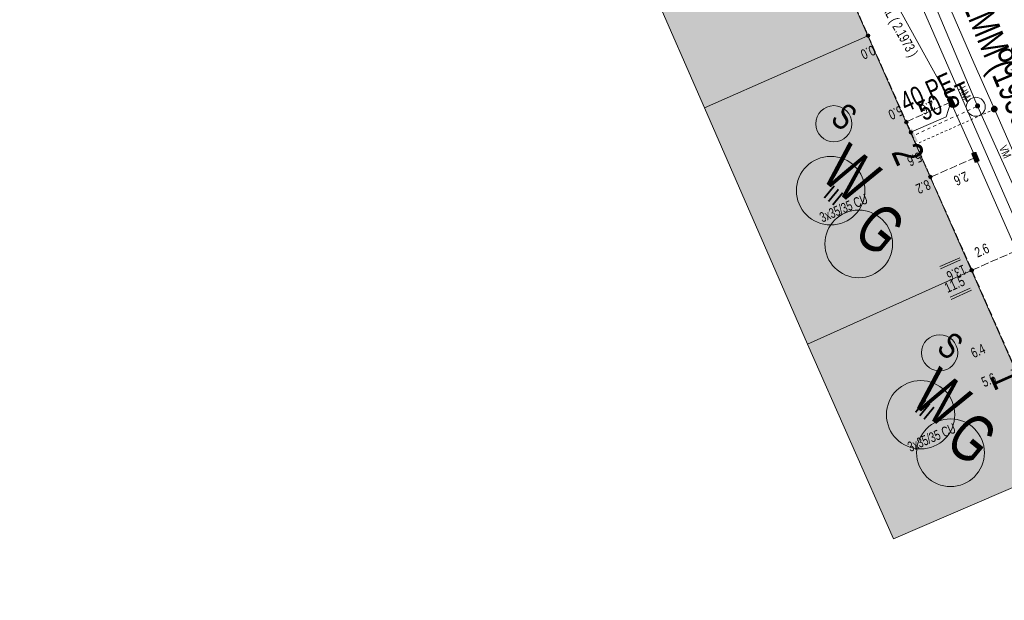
# Model space of a CAD drawing. Header units: metres. Extents: x -740 to 758, y -633 to 854.
# Tile 1037 of 1056: x 387 to 439, y 170 to 200. Entities that reach past the tile are written whole.
import ezdxf

# ---------------------------------------------------------------- set-up
doc = ezdxf.new("R2010")
doc.units = ezdxf.units.M
doc.header["$MEASUREMENT"] = 0
for name, pattern in [('125_125', [0.2496, 0.1248, -0.1248]), ('166_166', [0.3328, 0.1664, -0.1664]), ('416_125', [0.5408, 0.416, -0.1248])]:
    doc.linetypes.add(name, pattern=pattern)
for name, color, linetype in [('Gas.LOVION', 7, 'Continuous'), ('Grundkarte.LOVION', 7, 'Continuous'), ('Grundkarte_Text.LOVION', 7, 'Continuous'), ('Strom.LOVION', 7, 'Continuous'), ('StromBemass.LOVION', 7, 'Continuous'), ('Wasser.LOVION', 7, 'Continuous')]:
    doc.layers.add(name, color=color, linetype=linetype)
doc.styles.add('ERSTELLTER_STIL_1', font='arial.ttf')

msp = doc.modelspace()

# ---------------------------------------------------------------- hatches: boundary and pattern name
at = {"layer": 'Gas.LOVION', "linetype": 'Continuous', "lineweight": 13}
for points in [[(438.643, 195.536), (438.656, 195.554), (438.666, 195.573), (438.674, 195.593), (438.68, 195.614), (438.682, 195.636), (438.682, 195.658), (438.68, 195.68), (438.674, 195.701), (438.666, 195.721), (438.655, 195.74), (438.642, 195.758), (438.627, 195.774), (438.61, 195.788), (438.592, 195.8), (438.572, 195.809), (438.551, 195.816), (438.53, 195.82), (438.508, 195.821), (438.486, 195.819), (438.464, 195.815), (438.444, 195.808), (438.424, 195.799), (438.405, 195.787), (438.389, 195.773), (438.374, 195.757), (438.361, 195.739), (438.35, 195.72), (438.342, 195.7), (438.337, 195.679), (438.334, 195.657), (438.334, 195.635), (438.337, 195.613), (438.343, 195.592), (438.351, 195.572), (438.361, 195.553), (438.374, 195.535), (438.389, 195.519), (438.406, 195.505), (438.425, 195.493), (438.445, 195.484), (438.466, 195.477), (438.487, 195.473), (438.509, 195.472), (438.531, 195.474), (438.552, 195.478), (438.573, 195.485), (438.593, 195.494), (438.611, 195.506), (438.628, 195.52)], [(438.651, 195.542), (438.663, 195.56), (438.674, 195.579), (438.682, 195.6), (438.687, 195.621), (438.69, 195.643), (438.69, 195.665), (438.687, 195.686), (438.681, 195.707), (438.673, 195.728), (438.663, 195.747), (438.65, 195.764), (438.635, 195.78), (438.618, 195.794), (438.599, 195.806), (438.58, 195.815), (438.559, 195.822), (438.537, 195.826), (438.515, 195.827), (438.494, 195.826), (438.472, 195.822), (438.451, 195.815), (438.432, 195.805), (438.413, 195.794), (438.396, 195.78), (438.381, 195.764), (438.369, 195.746), (438.358, 195.727), (438.35, 195.706), (438.345, 195.685), (438.342, 195.663), (438.342, 195.642), (438.345, 195.62), (438.351, 195.599), (438.359, 195.578), (438.369, 195.559), (438.382, 195.542), (438.397, 195.526), (438.414, 195.512), (438.433, 195.5), (438.452, 195.491), (438.473, 195.484), (438.495, 195.48), (438.517, 195.479), (438.538, 195.48), (438.56, 195.485), (438.581, 195.491), (438.6, 195.501), (438.619, 195.513), (438.636, 195.527)], [(434.565, 193.45), (434.246, 194.143), (433.906, 193.992), (434.209, 193.312)]]:
    msp.add_hatch(color=7, dxfattribs=at).paths.add_polyline_path(points)
at = {"layer": 'Grundkarte.LOVION', "linetype": 'Continuous', "lineweight": 18}
for points in [[(426.343, 211.946), (417.691, 208.234), (423.172, 195.706), (431.812, 199.536)], [(431.812, 199.536), (423.172, 195.706), (428.621, 183.204), (437.314, 187.099)], [(433.176, 172.891), (441.912, 176.642), (437.314, 187.099), (428.621, 183.204)]]:
    msp.add_hatch(color=9, dxfattribs=at).paths.add_polyline_path(points)
at = {"layer": 'Strom.LOVION', "linetype": 'Continuous', "lineweight": 13}
for points in [[(436.033, 196.121), (436.213, 195.784), (436.229, 195.771), (436.288, 195.776), (436.415, 195.833), (436.429, 195.849), (436.423, 195.908), (436.242, 196.245), (436.21, 196.271), (436.151, 196.266), (436.053, 196.212), (436.027, 196.179)], [(434.311, 193.928), (433.892, 194.892), (433.679, 194.797), (434.099, 193.833)], [(437.336, 193.219), (437.487, 192.879), (437.49, 192.85), (437.506, 192.837), (437.565, 192.842), (437.679, 192.883), (437.706, 192.915), (437.7, 192.974), (437.548, 193.314), (437.562, 193.33), (437.529, 193.356), (437.471, 193.35), (437.357, 193.31), (437.33, 193.277)]]:
    msp.add_hatch(color=7, dxfattribs=at).paths.add_polyline_path(points)
at = {"layer": 'StromBemass.LOVION', "linetype": 'Continuous', "lineweight": 13}
for points in [[(431.904, 199.478), (431.911, 199.487), (431.916, 199.498), (431.921, 199.508), (431.924, 199.52), (431.925, 199.532), (431.925, 199.543), (431.923, 199.555), (431.92, 199.567), (431.916, 199.577), (431.91, 199.588), (431.903, 199.597), (431.895, 199.606), (431.886, 199.613), (431.876, 199.62), (431.866, 199.625), (431.854, 199.628), (431.843, 199.63), (431.831, 199.631), (431.819, 199.63), (431.808, 199.628), (431.796, 199.624), (431.786, 199.619), (431.776, 199.613), (431.767, 199.605), (431.759, 199.597), (431.752, 199.587), (431.746, 199.577), (431.742, 199.566), (431.739, 199.555), (431.737, 199.543), (431.737, 199.531), (431.739, 199.519), (431.742, 199.508), (431.746, 199.497), (431.752, 199.487), (431.759, 199.477), (431.767, 199.469), (431.776, 199.461), (431.786, 199.455), (431.797, 199.45), (431.808, 199.446), (431.82, 199.444), (431.832, 199.443), (431.843, 199.444), (431.855, 199.446), (431.866, 199.45), (431.877, 199.455), (431.887, 199.461), (431.896, 199.469)], [(431.904, 199.478), (431.911, 199.487), (431.916, 199.498), (431.921, 199.508), (431.924, 199.52), (431.925, 199.532), (431.925, 199.543), (431.923, 199.555), (431.92, 199.567), (431.916, 199.577), (431.91, 199.588), (431.903, 199.597), (431.895, 199.606), (431.886, 199.613), (431.876, 199.62), (431.866, 199.625), (431.854, 199.628), (431.843, 199.63), (431.831, 199.631), (431.819, 199.63), (431.808, 199.628), (431.796, 199.624), (431.786, 199.619), (431.776, 199.613), (431.767, 199.605), (431.759, 199.597), (431.752, 199.587), (431.746, 199.577), (431.742, 199.566), (431.739, 199.555), (431.737, 199.543), (431.737, 199.531), (431.739, 199.519), (431.742, 199.508), (431.746, 199.497), (431.752, 199.487), (431.759, 199.477), (431.767, 199.469), (431.776, 199.461), (431.786, 199.455), (431.797, 199.45), (431.808, 199.446), (431.82, 199.444), (431.832, 199.443), (431.843, 199.444), (431.855, 199.446), (431.866, 199.45), (431.877, 199.455), (431.887, 199.461), (431.896, 199.469)], [(436.303, 195.957), (436.31, 195.967), (436.316, 195.977), (436.32, 195.989), (436.323, 196), (436.325, 196.012), (436.325, 196.024), (436.323, 196.036), (436.32, 196.047), (436.316, 196.058), (436.31, 196.068), (436.303, 196.078), (436.295, 196.087), (436.286, 196.094), (436.276, 196.101), (436.265, 196.106), (436.253, 196.109), (436.242, 196.111), (436.23, 196.112), (436.218, 196.111), (436.206, 196.109), (436.195, 196.105), (436.184, 196.1), (436.174, 196.094), (436.165, 196.086), (436.157, 196.078), (436.15, 196.068), (436.144, 196.058), (436.14, 196.046), (436.137, 196.035), (436.136, 196.023), (436.136, 196.011), (436.137, 195.999), (436.14, 195.988), (436.145, 195.977), (436.15, 195.967), (436.157, 195.957), (436.166, 195.948), (436.175, 195.941), (436.185, 195.934), (436.196, 195.929), (436.207, 195.926), (436.219, 195.924), (436.231, 195.923), (436.242, 195.924), (436.254, 195.926), (436.265, 195.93), (436.276, 195.935), (436.286, 195.941), (436.295, 195.949)], [(433.923, 194.905), (433.93, 194.914), (433.936, 194.924), (433.94, 194.935), (433.943, 194.946), (433.944, 194.958), (433.944, 194.969), (433.943, 194.981), (433.94, 194.992), (433.935, 195.002), (433.93, 195.013), (433.923, 195.022), (433.915, 195.03), (433.906, 195.037), (433.897, 195.044), (433.886, 195.048), (433.875, 195.052), (433.864, 195.054), (433.852, 195.055), (433.841, 195.054), (433.83, 195.052), (433.819, 195.048), (433.808, 195.043), (433.799, 195.037), (433.79, 195.03), (433.782, 195.021), (433.775, 195.012), (433.77, 195.002), (433.766, 194.991), (433.763, 194.98), (433.761, 194.969), (433.761, 194.957), (433.763, 194.946), (433.766, 194.935), (433.77, 194.924), (433.776, 194.914), (433.782, 194.905), (433.79, 194.896), (433.799, 194.889), (433.809, 194.883), (433.819, 194.878), (433.83, 194.874), (433.842, 194.872), (433.853, 194.872), (433.865, 194.872), (433.876, 194.875), (433.887, 194.878), (433.897, 194.883), (433.907, 194.889), (433.916, 194.897)], [(434.163, 194.36), (434.17, 194.369), (434.176, 194.38), (434.18, 194.391), (434.183, 194.402), (434.184, 194.414), (434.184, 194.425), (434.183, 194.437), (434.18, 194.448), (434.176, 194.459), (434.17, 194.47), (434.163, 194.479), (434.155, 194.488), (434.146, 194.495), (434.136, 194.501), (434.125, 194.506), (434.114, 194.51), (434.102, 194.512), (434.091, 194.513), (434.079, 194.512), (434.067, 194.51), (434.056, 194.506), (434.046, 194.501), (434.036, 194.495), (434.027, 194.487), (434.019, 194.479), (434.012, 194.469), (434.006, 194.459), (434.002, 194.448), (433.999, 194.436), (433.997, 194.425), (433.998, 194.413), (433.999, 194.401), (434.002, 194.39), (434.006, 194.379), (434.012, 194.369), (434.019, 194.359), (434.027, 194.351), (434.036, 194.343), (434.046, 194.337), (434.057, 194.332), (434.068, 194.328), (434.08, 194.326), (434.091, 194.326), (434.103, 194.326), (434.115, 194.329), (434.126, 194.332), (434.136, 194.337), (434.146, 194.344), (434.155, 194.351)], [(434.163, 194.36), (434.17, 194.369), (434.176, 194.38), (434.18, 194.391), (434.183, 194.402), (434.184, 194.414), (434.184, 194.425), (434.183, 194.437), (434.18, 194.448), (434.176, 194.459), (434.17, 194.47), (434.163, 194.479), (434.155, 194.488), (434.146, 194.495), (434.136, 194.501), (434.125, 194.506), (434.114, 194.51), (434.102, 194.512), (434.091, 194.513), (434.079, 194.512), (434.067, 194.51), (434.056, 194.506), (434.046, 194.501), (434.036, 194.495), (434.027, 194.487), (434.019, 194.479), (434.012, 194.469), (434.006, 194.459), (434.002, 194.448), (433.999, 194.436), (433.997, 194.425), (433.998, 194.413), (433.999, 194.401), (434.002, 194.39), (434.006, 194.379), (434.012, 194.369), (434.019, 194.359), (434.027, 194.351), (434.036, 194.343), (434.046, 194.337), (434.057, 194.332), (434.068, 194.328), (434.08, 194.326), (434.091, 194.326), (434.103, 194.326), (434.115, 194.329), (434.126, 194.332), (434.136, 194.337), (434.146, 194.344), (434.155, 194.351)], [(437.588, 193.04), (437.595, 193.05), (437.601, 193.06), (437.605, 193.071), (437.608, 193.082), (437.609, 193.094), (437.609, 193.105), (437.608, 193.117), (437.605, 193.128), (437.601, 193.139), (437.595, 193.149), (437.588, 193.158), (437.58, 193.167), (437.571, 193.174), (437.561, 193.18), (437.551, 193.185), (437.54, 193.189), (437.528, 193.191), (437.517, 193.191), (437.505, 193.191), (437.494, 193.188), (437.483, 193.185), (437.472, 193.18), (437.463, 193.174), (437.454, 193.166), (437.446, 193.158), (437.439, 193.148), (437.434, 193.138), (437.429, 193.127), (437.426, 193.116), (437.425, 193.105), (437.425, 193.093), (437.427, 193.081), (437.43, 193.07), (437.434, 193.06), (437.439, 193.049), (437.446, 193.04), (437.454, 193.032), (437.463, 193.024), (437.473, 193.018), (437.484, 193.013), (437.495, 193.01), (437.506, 193.007), (437.517, 193.007), (437.529, 193.008), (437.54, 193.01), (437.551, 193.013), (437.562, 193.018), (437.572, 193.025), (437.581, 193.032)], [(435.2, 191.992), (435.207, 192.002), (435.213, 192.013), (435.217, 192.024), (435.22, 192.035), (435.222, 192.047), (435.222, 192.059), (435.22, 192.071), (435.217, 192.082), (435.213, 192.093), (435.207, 192.104), (435.2, 192.113), (435.192, 192.122), (435.182, 192.129), (435.172, 192.136), (435.162, 192.141), (435.15, 192.144), (435.139, 192.147), (435.127, 192.147), (435.115, 192.147), (435.103, 192.144), (435.092, 192.141), (435.081, 192.135), (435.071, 192.129), (435.062, 192.121), (435.054, 192.113), (435.047, 192.103), (435.041, 192.093), (435.037, 192.082), (435.034, 192.07), (435.032, 192.058), (435.032, 192.046), (435.034, 192.035), (435.037, 192.023), (435.041, 192.012), (435.047, 192.002), (435.054, 191.992), (435.062, 191.983), (435.072, 191.976), (435.082, 191.969), (435.092, 191.964), (435.104, 191.961), (435.115, 191.959), (435.127, 191.958), (435.139, 191.959), (435.151, 191.961), (435.162, 191.965), (435.173, 191.97), (435.183, 191.976), (435.192, 191.984)], [(437.389, 187.047), (437.396, 187.057), (437.401, 187.067), (437.405, 187.078), (437.408, 187.089), (437.41, 187.1), (437.41, 187.112), (437.408, 187.124), (437.405, 187.135), (437.401, 187.146), (437.395, 187.156), (437.388, 187.165), (437.38, 187.173), (437.371, 187.181), (437.362, 187.187), (437.351, 187.192), (437.34, 187.195), (437.329, 187.198), (437.317, 187.198), (437.306, 187.197), (437.294, 187.195), (437.283, 187.192), (437.273, 187.187), (437.263, 187.18), (437.254, 187.173), (437.246, 187.165), (437.239, 187.155), (437.234, 187.145), (437.23, 187.134), (437.227, 187.123), (437.225, 187.111), (437.225, 187.1), (437.227, 187.088), (437.23, 187.077), (437.234, 187.066), (437.24, 187.056), (437.247, 187.047), (437.255, 187.038), (437.263, 187.031), (437.273, 187.025), (437.284, 187.02), (437.295, 187.017), (437.306, 187.014), (437.318, 187.014), (437.329, 187.014), (437.341, 187.017), (437.352, 187.02), (437.362, 187.025), (437.372, 187.031), (437.381, 187.039)], [(437.389, 187.047), (437.396, 187.057), (437.401, 187.067), (437.405, 187.078), (437.408, 187.089), (437.41, 187.1), (437.41, 187.112), (437.408, 187.124), (437.405, 187.135), (437.401, 187.146), (437.395, 187.156), (437.388, 187.165), (437.38, 187.173), (437.371, 187.181), (437.362, 187.187), (437.351, 187.192), (437.34, 187.195), (437.329, 187.198), (437.317, 187.198), (437.306, 187.197), (437.294, 187.195), (437.283, 187.192), (437.273, 187.187), (437.263, 187.18), (437.254, 187.173), (437.246, 187.165), (437.239, 187.155), (437.234, 187.145), (437.23, 187.134), (437.227, 187.123), (437.225, 187.111), (437.225, 187.1), (437.227, 187.088), (437.23, 187.077), (437.234, 187.066), (437.24, 187.056), (437.247, 187.047), (437.255, 187.038), (437.263, 187.031), (437.273, 187.025), (437.284, 187.02), (437.295, 187.017), (437.306, 187.014), (437.318, 187.014), (437.329, 187.014), (437.341, 187.017), (437.352, 187.02), (437.362, 187.025), (437.372, 187.031), (437.381, 187.039)], [(437.39, 187.051), (437.397, 187.06), (437.403, 187.07), (437.407, 187.081), (437.41, 187.092), (437.411, 187.104), (437.411, 187.115), (437.41, 187.127), (437.407, 187.138), (437.402, 187.149), (437.397, 187.159), (437.39, 187.169), (437.382, 187.177), (437.373, 187.185), (437.363, 187.191), (437.353, 187.196), (437.342, 187.199), (437.33, 187.201), (437.318, 187.202), (437.307, 187.201), (437.295, 187.199), (437.284, 187.195), (437.274, 187.19), (437.264, 187.184), (437.255, 187.177), (437.247, 187.168), (437.24, 187.159), (437.235, 187.149), (437.231, 187.138), (437.228, 187.126), (437.226, 187.115), (437.226, 187.103), (437.228, 187.092), (437.231, 187.08), (437.235, 187.07), (437.241, 187.059), (437.248, 187.05), (437.256, 187.042), (437.265, 187.034), (437.274, 187.028), (437.285, 187.023), (437.296, 187.02), (437.307, 187.017), (437.319, 187.017), (437.331, 187.017), (437.342, 187.02), (437.353, 187.023), (437.364, 187.028), (437.373, 187.035), (437.382, 187.042)]]:
    msp.add_hatch(color=7, dxfattribs=at).paths.add_polyline_path(points)
at = {"layer": 'Wasser.LOVION', "linetype": 'Continuous', "lineweight": 13}
for points in [[(437.731, 195.731), (437.741, 195.745), (437.749, 195.759), (437.755, 195.775), (437.759, 195.791), (437.761, 195.807), (437.761, 195.824), (437.759, 195.841), (437.755, 195.857), (437.748, 195.872), (437.74, 195.887), (437.73, 195.9), (437.719, 195.913), (437.706, 195.923), (437.692, 195.932), (437.677, 195.939), (437.661, 195.944), (437.645, 195.947), (437.628, 195.948), (437.611, 195.947), (437.595, 195.944), (437.579, 195.939), (437.564, 195.932), (437.55, 195.923), (437.537, 195.912), (437.526, 195.9), (437.516, 195.886), (437.508, 195.872), (437.502, 195.856), (437.498, 195.84), (437.496, 195.823), (437.496, 195.807), (437.498, 195.79), (437.502, 195.774), (437.508, 195.758), (437.516, 195.744), (437.526, 195.73), (437.538, 195.718), (437.551, 195.708), (437.565, 195.699), (437.58, 195.692), (437.596, 195.687), (437.612, 195.683), (437.629, 195.682), (437.645, 195.684), (437.662, 195.687), (437.678, 195.692), (437.693, 195.699), (437.707, 195.708), (437.72, 195.719)], [(437.732, 195.73), (437.741, 195.743), (437.749, 195.758), (437.755, 195.774), (437.76, 195.79), (437.762, 195.806), (437.761, 195.823), (437.759, 195.839), (437.755, 195.856), (437.749, 195.871), (437.741, 195.886), (437.731, 195.899), (437.72, 195.911), (437.707, 195.922), (437.693, 195.931), (437.677, 195.938), (437.662, 195.943), (437.645, 195.946), (437.629, 195.947), (437.612, 195.946), (437.596, 195.943), (437.58, 195.937), (437.565, 195.93), (437.551, 195.921), (437.538, 195.911), (437.526, 195.898), (437.517, 195.885), (437.509, 195.87), (437.503, 195.855), (437.498, 195.839), (437.496, 195.822), (437.496, 195.805), (437.499, 195.789), (437.503, 195.773), (437.509, 195.757), (437.517, 195.743), (437.527, 195.729), (437.538, 195.717), (437.551, 195.706), (437.565, 195.698), (437.581, 195.691), (437.596, 195.685), (437.613, 195.682), (437.629, 195.681), (437.646, 195.682), (437.662, 195.686), (437.678, 195.691), (437.693, 195.698), (437.707, 195.707), (437.72, 195.718)], [(434.457, 193.942), (434.154, 194.622), (433.801, 194.455), (434.118, 193.791)]]:
    msp.add_hatch(color=7, dxfattribs=at).paths.add_polyline_path(points)

# ---------------------------------------------------------------- linework, layer by layer
at = {"layer": 'Gas.LOVION', "color": 5, "linetype": 'Continuous', "lineweight": 18}
msp.add_lwpolyline([(465.815, 215.717), (469.469, 207.976), (472.076, 201.714), (472.482, 200.734), (472.934, 199.744), (476.115, 192.902), (476.61, 191.768), (476.745, 191.442), (483.392, 175.451), (483.981, 174.268), (486.663, 168.752), (490.29, 160.52), (497.396, 144.368), (474.589, 132.178), (467.687, 128.858), (461.448, 143.248), (451.633, 165.637), (444.785, 181.416), (444.104, 182.945), (438.518, 195.64), (437.436, 198.091), (433.142, 208.001), (432.247, 210.056)], dxfattribs=at)
at = {"layer": 'Gas.LOVION', "color": 5, "linetype": '125_125', "lineweight": 18}
msp.add_lwpolyline([(438.518, 195.64), (434.397, 193.803)], dxfattribs=at)
at = {"layer": 'Gas.LOVION', "color": 5, "linetype": 'Continuous', "lineweight": 18}
for centre, radius in [((431.335, 188.508), 1.791), ((436.194, 177.448), 1.794)]:
    msp.add_circle(centre, radius, dxfattribs=at)
at = {"layer": 'Grundkarte.LOVION', "color": 253, "linetype": 'Continuous', "lineweight": 18}
for points in [[(464.366, 133.203), (423.71, 226.172), (423.541, 226.096), (421.787, 230.121), (401.174, 277.11)], [(401.174, 277.11), (421.787, 230.121), (423.541, 226.096), (423.71, 226.172), (464.366, 133.203), (464.962, 131.636), (464.841, 129.851), (449.51, 123.12), (440.252, 144.352), (424.112, 137.425)]]:
    msp.add_lwpolyline(points, dxfattribs=at)
at = {"layer": 'Grundkarte.LOVION', "color": 8, "linetype": 'Continuous', "lineweight": 18}
for points in [[(375.711, 246.128), (379.249, 236.543), (388.329, 215.619), (421.787, 230.121), (423.541, 226.096), (423.71, 226.172), (464.366, 133.203), (464.962, 131.636), (464.841, 129.851), (449.51, 123.12), (440.252, 144.352), (424.112, 137.425)], [(464.366, 133.203), (423.71, 226.172), (426.075, 227.082), (430.058, 217.778), (430.65, 216.86), (431.629, 216.217), (432.653, 216.022), (433.76, 216.189), (434.349, 216.512), (436.76, 217.546), (444.015, 220.738), (445.857, 221.539), (459.299, 227.346), (461.195, 228.211), (469.363, 231.729), (475.571, 234.434), (483.394, 237.859), (485.21, 238.628), (501.907, 245.905)]]:
    msp.add_lwpolyline(points, dxfattribs=at)
for points in [[(426.343, 211.946), (431.812, 199.536), (423.172, 195.706), (417.691, 208.234)], [(431.812, 199.536), (437.314, 187.099), (428.621, 183.204), (423.172, 195.706)], [(433.176, 172.891), (428.621, 183.204), (437.314, 187.099), (441.912, 176.642)]]:
    msp.add_lwpolyline(points, close=True, dxfattribs=at)
at = {"layer": 'Strom.LOVION', "color": 150, "linetype": 'Continuous', "lineweight": 18}
for points in [[(455.602, 215.738), (455.886, 215.855), (454.589, 218.994), (449.146, 216.925), (439.092, 211.833), (430.754, 208.698), (429.761, 208.276), (430.873, 205.665), (436.22, 196.021), (437.526, 193.09)], [(453.883, 129.326), (454.359, 128.235), (461.789, 131.444), (463.603, 132.537), (464.573, 133.652), (464.692, 134.55), (463.046, 137.788), (451.372, 164.533), (449.189, 169.477), (446.551, 175.145), (444.91, 176.359), (444.305, 177.718), (441.642, 183.487), (439.693, 188.159), (437.526, 193.09)]]:
    msp.add_lwpolyline(points, dxfattribs=at)
at = {"layer": 'Strom.LOVION', "color": 7, "linetype": 'Continuous', "lineweight": 13}
for points in [[(436.033, 196.121), (436.027, 196.179), (436.053, 196.212), (436.151, 196.266), (436.21, 196.271), (436.242, 196.245), (436.423, 195.908), (436.429, 195.849), (436.415, 195.833), (436.288, 195.776), (436.229, 195.771), (436.213, 195.784)], [(437.336, 193.219), (437.33, 193.277), (437.357, 193.31), (437.471, 193.35), (437.529, 193.356), (437.562, 193.33), (437.548, 193.314), (437.7, 192.974), (437.706, 192.915), (437.679, 192.883), (437.565, 192.842), (437.506, 192.837), (437.49, 192.85), (437.487, 192.879)]]:
    msp.add_lwpolyline(points, close=True, dxfattribs=at)
at = {"layer": 'Strom.LOVION', "color": 5, "linetype": 'Continuous', "lineweight": 18}
msp.add_lwpolyline([(436.22, 196.021), (435.956, 195.242), (434.1, 194.425)], dxfattribs=at)
at = {"layer": 'Strom.LOVION', "color": 1, "linetype": 'Continuous', "lineweight": 18}
for centre in [(430.018, 194.872), (435.62, 182.742)]:
    msp.add_circle(centre, 0.958, dxfattribs=at)
at = {"layer": 'StromBemass.LOVION', "color": 7, "linetype": '416_125', "lineweight": 13}
for points in [[(430.873, 205.665), (429.412, 205.035), (431.825, 199.552), (433.854, 194.977), (435.131, 192.043), (437.327, 187.115)], [(436.22, 196.021), (433.854, 194.977)], [(437.526, 193.09), (435.131, 192.043)], [(441.939, 176.674), (439.683, 181.759), (437.327, 187.115), (439.693, 188.159)]]:
    msp.add_lwpolyline(points, dxfattribs=at)
at = {"layer": 'StromBemass.LOVION', "color": 7, "linetype": 'Continuous', "lineweight": 13}
for points in [[(436.686, 187.776), (435.624, 187.303)], [(436.727, 187.662), (435.665, 187.189)], [(436.181, 185.687), (437.243, 186.161)], [(436.238, 185.56), (437.313, 186.049)]]:
    msp.add_lwpolyline(points, dxfattribs=at)
for centre, radius in [((431.831, 199.537), 0.0939), ((431.831, 199.537), 0.0939), ((436.23, 196.018), 0.0947), ((433.853, 194.963), 0.0916), ((434.091, 194.419), 0.0937), ((434.091, 194.419), 0.0937), ((437.517, 193.099), 0.0923), ((435.127, 192.053), 0.0948), ((437.317, 187.106), 0.0923), ((437.317, 187.106), 0.0923), ((437.319, 187.109), 0.0927)]:
    msp.add_circle(centre, radius, dxfattribs=at)
at = {"layer": 'Wasser.LOVION', "color": 150, "linetype": 'Continuous', "lineweight": 18}
msp.add_lwpolyline([(430.781, 211.287), (432.073, 208.502), (434.918, 202.233), (437.63, 195.804), (440.95, 188.444), (443.129, 183.396), (445.352, 178.338), (448.934, 170.117), (450.299, 167.191), (458.985, 147.13), (464.458, 134.527), (465.862, 131.354)], dxfattribs=at)
at = {"layer": 'Wasser.LOVION', "color": 150, "linetype": '166_166', "lineweight": 18}
msp.add_lwpolyline([(437.63, 195.804), (437.545, 195.766), (434.306, 194.282)], dxfattribs=at)
at = {"layer": 'Wasser.LOVION', "color": 7, "linetype": 'Continuous', "lineweight": 13}
msp.add_circle((437.532, 195.77), 0.501, dxfattribs=at)
at = {"layer": 'Wasser.LOVION', "color": 94, "linetype": 'Continuous', "lineweight": 18}
for centre, radius in [((429.85, 191.328), 1.814), ((434.614, 179.461), 1.81)]:
    msp.add_circle(centre, radius, dxfattribs=at)

# ---------------------------------------------------------------- texts
at = {"layer": 'Gas.LOVION', "color": 5, "linetype": 'Continuous', "lineweight": 18, "attachment_point": 7, "style": 'ERSTELLTER_STIL_1'}
for s, insert, char_height, rotation in [('{\\A1;\\W0.72132x;80 ND ST UA (1939)}', (438.22, 198.541), 1.42278, 293.734), ('{\\A1;\\W0.71557x;50 ST}', (434.789, 194.988), 1.06709, 24.2412), ('{\\A1;\\W0.71561x;G}', (430.913, 188.935), 2.48984, 320.5839), ('{\\A1;\\W0.71561x;G}', (435.779, 177.855), 2.48984, 320.5839)]:
    msp.add_mtext(s, dxfattribs=dict(at, insert=insert, char_height=char_height, rotation=rotation))
at = {"layer": 'Grundkarte_Text.LOVION', "color": 8, "linetype": 'Continuous', "lineweight": 18, "char_height": 1.60083, "attachment_point": 7, "style": 'ERSTELLTER_STIL_1'}
for s, insert, rotation in [('{\\A1;\\W0.71560x;2}', (433.044, 193.361), 293.8149), ('{\\A1;\\W0.71560x;1}', (438.246, 181.503), 293.8148)]:
    msp.add_mtext(s, dxfattribs=dict(at, insert=insert, rotation=rotation))
at = {"layer": 'Grundkarte_Text.LOVION', "color": 7, "linetype": 'Continuous', "lineweight": 13, "char_height": 0.83073, "attachment_point": 7, "rotation": 320.5841, "style": 'ERSTELLTER_STIL_1'}
for s, insert in [('{\\A1;\\W0.89451x;III}', (429.4, 191.031)), ('{\\A1;\\W0.89446x;III}', (434.234, 179.681))]:
    msp.add_mtext(s, dxfattribs=dict(at, insert=insert))
at = {"layer": 'Strom.LOVION', "color": 150, "linetype": 'Continuous', "lineweight": 18, "insert": (431.148, 203.181), "char_height": 0.53352, "attachment_point": 7, "rotation": 299.2466, "style": 'ERSTELLTER_STIL_1'}
msp.add_mtext('{\\A1;\\W0.70344x;3x150/150 AL ( 2.1973 ) }', dxfattribs=at)
at = {"layer": 'Strom.LOVION', "color": 7, "linetype": 'Continuous', "lineweight": 13, "attachment_point": 7, "style": 'ERSTELLTER_STIL_1'}
for s, insert, char_height, rotation in [('{\\A1;\\W0.71556x;HM}', (436.566, 196.695), 0.44465, 299.242), ('{\\A1;\\W0.71564x;VM}', (438.754, 193.6), 0.44459, 294.2468)]:
    msp.add_mtext(s, dxfattribs=dict(at, insert=insert, char_height=char_height, rotation=rotation))
at = {"layer": 'Strom.LOVION', "color": 1, "linetype": 'Continuous', "lineweight": 18, "char_height": 1.37441, "attachment_point": 7, "rotation": 320.5841, "style": 'ERSTELLTER_STIL_1'}
for insert in [(429.77, 194.998), (435.389, 182.868)]:
    msp.add_mtext('{\\A1;\\W0.71557x;S}', dxfattribs=dict(at, insert=insert))
at = {"layer": 'Strom.LOVION', "color": 5, "linetype": 'Continuous', "lineweight": 18, "attachment_point": 7, "style": 'ERSTELLTER_STIL_1'}
for s, insert, char_height, rotation in [('{\\A1;\\W0.67979x;3x35/35 CU }', (429.412, 189.627), 0.53356, 23.2425), ('{\\A1;\\W0.67981x;3x35/35 CU }', (434.072, 177.477), 0.53355, 23.2426)]:
    msp.add_mtext(s, dxfattribs=dict(at, insert=insert, char_height=char_height, rotation=rotation))
at = {"layer": 'StromBemass.LOVION', "color": 7, "linetype": 'Continuous', "lineweight": 13, "attachment_point": 7, "style": 'ERSTELLTER_STIL_1'}
for s, insert, char_height, rotation in [('{\\A1;\\W0.71559x;0.0}', (432.054, 199.053), 0.53355, 204.2506), ('{\\A1;\\W0.71559x;2.6}', (435.225, 196.128), 0.53355, 204.2506), ('{\\A1;\\W0.71559x;5.0}', (433.519, 195.856), 0.53354, 204.2507), ('{\\A1;\\W0.71559x;5.6}', (434.514, 193.397), 0.53354, 204.2507), ('{\\A1;\\W0.71559x;8.2}', (434.98, 191.935), 0.53354, 204.2507), ('{\\A1;\\W0.71559x;2.6}', (436.982, 192.369), 0.53355, 204.2506), ('{\\A1;\\W0.71562x;2.6}', (437.626, 187.768), 0.53354, 24.2387), ('{\\A1;\\W0.71561x;13.6}', (436.872, 187.433), 0.53354, 204.2507), ('{\\A1;\\W0.74399x;11.5}', (436.032, 185.896), 0.53354, 24.2387), ('{\\A1;\\W0.71553x;6.4}', (437.425, 182.444), 0.53356, 24.2438), ('{\\A1;\\W0.71553x;5.6}', (437.99, 180.903), 0.53356, 24.2438)]:
    msp.add_mtext(s, dxfattribs=dict(at, insert=insert, char_height=char_height, rotation=rotation))
at = {"layer": 'Wasser.LOVION', "color": 150, "linetype": 'Continuous', "lineweight": 18, "attachment_point": 7, "style": 'ERSTELLTER_STIL_1'}
for s, insert, char_height, rotation in [('{\\A1;\\W0.71868x;80 GG UA ZMM (1939/1985)}', (433.67, 207.533), 1.42279, 292.8209), ('{\\A1;\\W0.71558x;40 PE}', (433.845, 195.456), 1.06709, 24.2412)]:
    msp.add_mtext(s, dxfattribs=dict(at, insert=insert, char_height=char_height, rotation=rotation))
at = {"layer": 'Wasser.LOVION', "color": 94, "linetype": 'Continuous', "lineweight": 18, "attachment_point": 7, "style": 'ERSTELLTER_STIL_1'}
for insert, char_height, rotation in [((429.234, 192.012), 2.48984, 320.5839), ((434.015, 180.14), 2.4898, 320.5848)]:
    msp.add_mtext('{\\A1;\\W0.71562x;W}', dxfattribs=dict(at, insert=insert, char_height=char_height, rotation=rotation))

doc.saveas('drawing.dxf')
